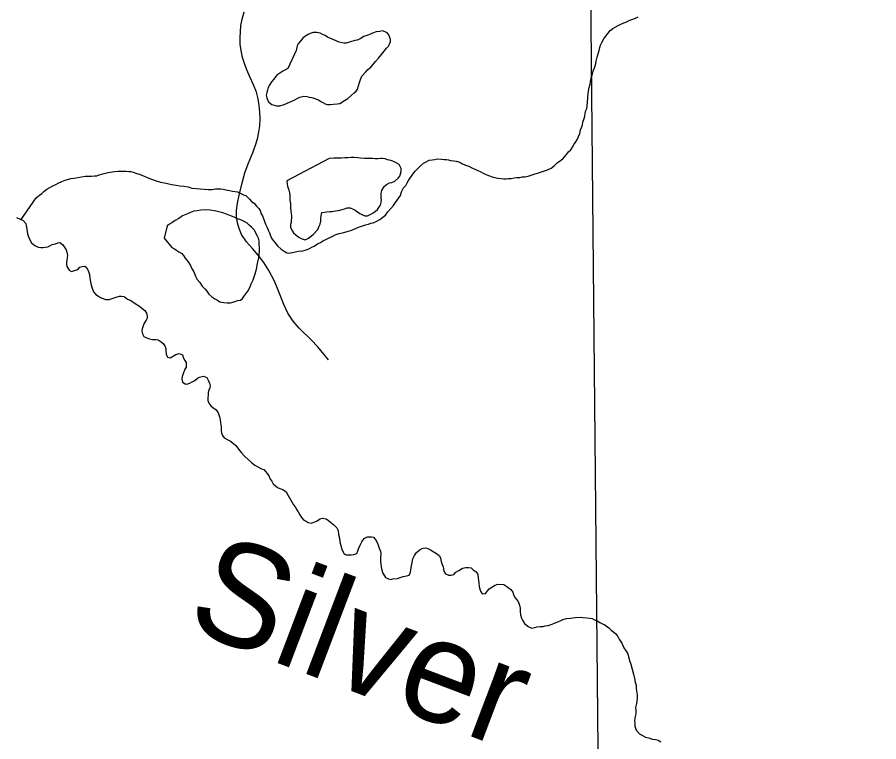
# Model space of a CAD drawing. Extents: x 103424 to 290657, y 38711 to 110967.
# Drawn here: x 214247.6305 to 214248.027, y 40209.66 to 40209.9935 of the extents above; entities that cross this region are included whole.
import ezdxf

# ---------------------------------------------------------------- set-up
doc = ezdxf.new("R2010")
doc.units = 0
for name, color, linetype in [('GM_X_Corporation', 7, 'Continuous'), ('GM_X_Minor_Lake', 7, 'Continuous'), ('GM_X_Minor_River', 7, 'Continuous'), ('GM_X_Minor_River_Text', 7, 'Continuous'), ('GM_X_Township_Road', 7, 'Continuous')]:
    doc.layers.add(name, color=color, linetype=linetype)

msp = doc.modelspace()

# ---------------------------------------------------------------- linework, layer by layer
at = {"layer": 'GM_X_Corporation'}
for points in [[(214246.35258, 40211.331), (214246.35258, 40208.71735), (214246.84831, 40208.72975), (214247.62572, 40208.74919), (214247.90638, 40208.75597), (214247.90393, 40209.01563), (214247.89938, 40209.49789), (214247.89379, 40210.06917), (214247.88879, 40210.60782), (214247.88541, 40210.97189)], [(214248.57076, 40208.77338), (214248.0881, 40208.75947), (214247.90638, 40208.75597), (214247.90393, 40209.01563), (214247.89938, 40209.49789), (214247.89379, 40210.06917), (214247.88879, 40210.60782), (214247.88541, 40210.97189)]]:
    msp.add_lwpolyline(points, dxfattribs=at)
at = {"layer": 'GM_X_Minor_Lake'}
for points in [[(214247.75885, 40209.97818), (214247.755, 40209.96994), (214247.75368, 40209.96916), (214247.75274, 40209.96876), (214247.75143, 40209.96779), (214247.74992, 40209.96681), (214247.74844, 40209.96489), (214247.74751, 40209.96373), (214247.74677, 40209.96258), (214247.74603, 40209.96123), (214247.74567, 40209.9599), (214247.74531, 40209.95894), (214247.74514, 40209.95761), (214247.74535, 40209.95647), (214247.74575, 40209.95553), (214247.74633, 40209.95439), (214247.74768, 40209.95328), (214247.74978, 40209.95274), (214247.7513, 40209.95277), (214247.75338, 40209.95337), (214247.75583, 40209.95436), (214247.7579, 40209.95535), (214247.75941, 40209.95613), (214247.76054, 40209.95672), (214247.76243, 40209.95713), (214247.76376, 40209.95696), (214247.7649, 40209.95679), (214247.76605, 40209.95662), (214247.7691, 40209.95553), (214247.77026, 40209.95479), (214247.77121, 40209.95423), (214247.77217, 40209.95368), (214247.77313, 40209.95331), (214247.77446, 40209.95334), (214247.77597, 40209.95355), (214247.77768, 40209.95358), (214247.77901, 40209.95379), (214247.78107, 40209.95516), (214247.78258, 40209.95613), (214247.78426, 40209.95749), (214247.78557, 40209.95865), (214247.78651, 40209.95943), (214247.78706, 40209.96039), (214247.78761, 40209.96192), (214247.78796, 40209.96344), (214247.78851, 40209.96478), (214247.78905, 40209.96631), (214247.79092, 40209.96844), (214247.79185, 40209.9694), (214247.79316, 40209.97056), (214247.79409, 40209.97153), (214247.7954, 40209.97307), (214247.7967, 40209.97461), (214247.79819, 40209.97635), (214247.7993, 40209.97789), (214247.80042, 40209.97924), (214247.80135, 40209.9802), (214247.8019, 40209.98116), (214247.80227, 40209.98231), (214247.80225, 40209.98326), (214247.80204, 40209.98421), (214247.80145, 40209.98534), (214247.80068, 40209.98628), (214247.79877, 40209.9872), (214247.79744, 40209.98698), (214247.79573, 40209.98677), (214247.79404, 40209.98617), (214247.79234, 40209.98538), (214247.79007, 40209.98458), (214247.78838, 40209.9836), (214247.78687, 40209.98301), (214247.78593, 40209.9828), (214247.78196, 40209.9816), (214247.78101, 40209.98158), (214247.78006, 40209.98176), (214247.77872, 40209.98211), (214247.77758, 40209.98248), (214247.77585, 40209.98321), (214247.77471, 40209.98376), (214247.77337, 40209.98431), (214247.77222, 40209.98505), (214247.77107, 40209.9856), (214247.76992, 40209.98615), (214247.76839, 40209.98651), (214247.76668, 40209.98648), (214247.76536, 40209.98608), (214247.76442, 40209.98549), (214247.76292, 40209.98471), (214247.76198, 40209.98393), (214247.76049, 40209.9822), (214247.75975, 40209.98123), (214247.75938, 40209.98028)], [(214247.75938, 40209.98028), (214247.75903, 40209.97875), (214247.75885, 40209.97818)], [(214247.75475, 40209.9167), (214247.75496, 40209.91575), (214247.75517, 40209.9148), (214247.75556, 40209.91386), (214247.75577, 40209.91272), (214247.75598, 40209.91159), (214247.756, 40209.91044), (214247.75602, 40209.90911), (214247.75623, 40209.90779), (214247.75626, 40209.90589), (214247.75648, 40209.90418), (214247.7565, 40209.90304), (214247.75671, 40209.90209), (214247.75672, 40209.90114), (214247.75655, 40209.9), (214247.75657, 40209.89905), (214247.7562, 40209.89809), (214247.75622, 40209.89695), (214247.75682, 40209.89544), (214247.7576, 40209.89431), (214247.75895, 40209.89319), (214247.7601, 40209.89226), (214247.76125, 40209.89171), (214247.76297, 40209.89098), (214247.76448, 40209.89176), (214247.76673, 40209.89351), (214247.76878, 40209.89582), (214247.76951, 40209.89736), (214247.76988, 40209.89832), (214247.77023, 40209.89965), (214247.77021, 40209.90098), (214247.77038, 40209.90194), (214247.77074, 40209.90365), (214247.77301, 40209.90388), (214247.77434, 40209.90409), (214247.77547, 40209.90411), (214247.77699, 40209.90433), (214247.77832, 40209.90454), (214247.78002, 40209.90495), (214247.78115, 40209.90534), (214247.78228, 40209.90574), (214247.7838, 40209.90577), (214247.78514, 40209.90522), (214247.7861, 40209.90466), (214247.78706, 40209.90392), (214247.78821, 40209.90318), (214247.78936, 40209.90263), (214247.79051, 40209.90207), (214247.79165, 40209.90209), (214247.79316, 40209.90288), (214247.79466, 40209.90366), (214247.79635, 40209.90502), (214247.79728, 40209.90637), (214247.79783, 40209.90752), (214247.79818, 40209.90924), (214247.79797, 40209.91037), (214247.79795, 40209.91151), (214247.79793, 40209.91246), (214247.79829, 40209.9138), (214247.7994, 40209.91553), (214247.80052, 40209.9165), (214247.80184, 40209.91728), (214247.80297, 40209.91749), (214247.80429, 40209.91808), (214247.80579, 40209.91944), (214247.80653, 40209.9204), (214247.8069, 40209.92136), (214247.80726, 40209.9225), (214247.80724, 40209.92383), (214247.80626, 40209.92572), (214247.80491, 40209.92646), (214247.80338, 40209.92719), (214247.80243, 40209.92756), (214247.8009, 40209.92791), (214247.79976, 40209.92827), (214247.79861, 40209.92845), (214247.79766, 40209.92843), (214247.79653, 40209.92841), (214247.7952, 40209.92839), (214247.79405, 40209.92856), (214247.79292, 40209.92854), (214247.79159, 40209.92852), (214247.79026, 40209.9285), (214247.78854, 40209.92866), (214247.78721, 40209.92883), (214247.7855, 40209.92899), (214247.78417, 40209.92897), (214247.78266, 40209.92875), (214247.78133, 40209.92873), (214247.77981, 40209.92871), (214247.7781, 40209.92868), (214247.7762, 40209.92865), (214247.77412, 40209.92842), (214247.75454, 40209.91825)], [(214247.75454, 40209.91825), (214247.75454, 40209.91803), (214247.75475, 40209.9167)], [(214247.6982, 40209.89182), (214247.70169, 40209.8875), (214247.70284, 40209.88695), (214247.70399, 40209.88621), (214247.70495, 40209.88546), (214247.7063, 40209.88472), (214247.70707, 40209.88379), (214247.70785, 40209.88266), (214247.70863, 40209.88172), (214247.70941, 40209.8804), (214247.71019, 40209.87927), (214247.71078, 40209.87795), (214247.71176, 40209.87626), (214247.71255, 40209.87437), (214247.71333, 40209.87286), (214247.7145, 40209.87136), (214247.71567, 40209.86967), (214247.71682, 40209.86855), (214247.71779, 40209.86742), (214247.71876, 40209.86611), (214247.72011, 40209.8648), (214247.72146, 40209.86387), (214247.72261, 40209.86332), (214247.72376, 40209.86258), (214247.72566, 40209.86223), (214247.72719, 40209.86206), (214247.72871, 40209.86209), (214247.73041, 40209.86249), (214247.73211, 40209.86309), (214247.73324, 40209.8633), (214247.73418, 40209.86408), (214247.73473, 40209.86504), (214247.73566, 40209.86619), (214247.73659, 40209.86735), (214247.73751, 40209.86908), (214247.73824, 40209.8708), (214247.73916, 40209.87271), (214247.74007, 40209.87539), (214247.7406, 40209.87749), (214247.74113, 40209.88016), (214247.74165, 40209.88283), (214247.74181, 40209.88436), (214247.74198, 40209.88569), (214247.7419, 40209.89063), (214247.7415, 40209.89176), (214247.7411, 40209.89271), (214247.74052, 40209.89384), (214247.73973, 40209.89554), (214247.73838, 40209.89685), (214247.73722, 40209.89778), (214247.73626, 40209.89871), (214247.73491, 40209.89945), (214247.73338, 40209.90019), (214247.73185, 40209.90073), (214247.73032, 40209.90147), (214247.72841, 40209.9022), (214247.72688, 40209.90293), (214247.72516, 40209.90348), (214247.72325, 40209.90401), (214247.72135, 40209.90436), (214247.71925, 40209.90471), (214247.71716, 40209.90486), (214247.71508, 40209.90464), (214247.71337, 40209.90442), (214247.71186, 40209.90421), (214247.71053, 40209.9038), (214247.70884, 40209.90302), (214247.70658, 40209.90203), (214247.70489, 40209.90086), (214247.70319, 40209.89988), (214247.70169, 40209.89891), (214247.70056, 40209.89832), (214247.69944, 40209.89754)], [(214247.69944, 40209.89754), (214247.6982, 40209.89182)]]:
    msp.add_lwpolyline(points, dxfattribs=at)
at = {"layer": 'GM_X_Minor_River'}
for points in [[(214247.89447, 40209.96481), (214247.89483, 40209.96596), (214247.89519, 40209.96748), (214247.89554, 40209.96882), (214247.89609, 40209.97016), (214247.89645, 40209.97112), (214247.89682, 40209.97226), (214247.89699, 40209.97322), (214247.89734, 40209.97512), (214247.89824, 40209.97818), (214247.89859, 40209.97952), (214247.89895, 40209.98066), (214247.8995, 40209.98181), (214247.90042, 40209.98354), (214247.90172, 40209.98527), (214247.90247, 40209.98624), (214247.9034, 40209.98739), (214247.90452, 40209.98836), (214247.90565, 40209.98895), (214247.90697, 40209.98973), (214247.90791, 40209.99013), (214247.90961, 40209.99092), (214247.91055, 40209.99131), (214247.91149, 40209.99171), (214247.91243, 40209.9921), (214247.91375, 40209.99269), (214247.91508, 40209.9931), (214247.91621, 40209.99369)], [(214247.78076, 40209.8945), (214247.78228, 40209.89491), (214247.78341, 40209.89512), (214247.78454, 40209.89551), (214247.78586, 40209.8961), (214247.78756, 40209.89689), (214247.78945, 40209.8975), (214247.79077, 40209.8979), (214247.79209, 40209.8983), (214247.79323, 40209.8987), (214247.79436, 40209.89891), (214247.79568, 40209.8995), (214247.79737, 40209.90048), (214247.79869, 40209.90145), (214247.8, 40209.90242), (214247.80111, 40209.90396), (214247.80242, 40209.9055), (214247.80372, 40209.90685), (214247.80465, 40209.9082), (214247.80539, 40209.90935), (214247.80613, 40209.91032), (214247.80687, 40209.91147), (214247.80742, 40209.91319), (214247.80834, 40209.91492), (214247.80927, 40209.91607), (214247.81001, 40209.91722), (214247.81056, 40209.91837), (214247.8126, 40209.92126), (214247.81371, 40209.92261), (214247.81483, 40209.92396), (214247.81614, 40209.92512), (214247.81745, 40209.92628), (214247.81839, 40209.92687), (214247.82008, 40209.92766), (214247.82141, 40209.92787), (214247.82274, 40209.92808), (214247.82387, 40209.92829), (214247.82577, 40209.92813), (214247.82692, 40209.92796), (214247.82806, 40209.92798), (214247.82901, 40209.9278), (214247.82996, 40209.92763), (214247.83148, 40209.92746), (214247.83244, 40209.92729), (214247.83415, 40209.92675), (214247.83511, 40209.92619), (214247.83683, 40209.92546), (214247.83836, 40209.92491), (214247.8397, 40209.92418), (214247.84104, 40209.92363), (214247.84219, 40209.92308), (214247.84353, 40209.92253), (214247.84525, 40209.9216), (214247.84736, 40209.92069), (214247.84946, 40209.91996), (214247.85175, 40209.91943), (214247.85327, 40209.91926), (214247.85441, 40209.91909), (214247.85555, 40209.91911), (214247.8565, 40209.91932), (214247.85783, 40209.91934), (214247.85915, 40209.91955), (214247.86048, 40209.91976), (214247.86181, 40209.91978), (214247.86294, 40209.91999), (214247.86408, 40209.92001), (214247.86559, 40209.92042), (214247.87315, 40209.92282), (214247.87447, 40209.92323), (214247.87617, 40209.92401), (214247.87767, 40209.92518), (214247.87897, 40209.92653), (214247.88048, 40209.92751), (214247.8816, 40209.92829), (214247.88235, 40209.92925), (214247.88328, 40209.9304), (214247.88421, 40209.93156), (214247.88533, 40209.93253), (214247.88607, 40209.93368), (214247.88681, 40209.93502), (214247.88755, 40209.93618), (214247.88829, 40209.93733), (214247.88883, 40209.93867), (214247.88938, 40209.94001), (214247.88973, 40209.94173), (214247.89028, 40209.94307), (214247.89064, 40209.94402), (214247.89081, 40209.94517), (214247.89135, 40209.94689), (214247.89172, 40209.94803), (214247.89189, 40209.94918), (214247.89224, 40209.95051), (214247.89261, 40209.95147), (214247.89294, 40209.95433), (214247.89309, 40209.95661), (214247.89325, 40209.95852), (214247.89342, 40209.95947), (214247.89377, 40209.96119), (214247.89413, 40209.96271), (214247.8943, 40209.96386), (214247.89447, 40209.96481)], [(214247.63228, 40209.90037), (214247.63921, 40209.91043), (214247.64071, 40209.9116), (214247.64184, 40209.91237), (214247.64277, 40209.91334), (214247.64408, 40209.91431), (214247.64559, 40209.9151), (214247.6469, 40209.91588), (214247.64822, 40209.91647), (214247.64935, 40209.91706), (214247.65105, 40209.91785), (214247.65256, 40209.91844), (214247.65369, 40209.91884), (214247.65539, 40209.91925), (214247.65672, 40209.91946), (214247.65842, 40209.91968), (214247.66013, 40209.92009), (214247.66183, 40209.92031), (214247.66297, 40209.92033), (214247.66468, 40209.92035), (214247.66601, 40209.92057), (214247.66715, 40209.92058), (214247.66828, 40209.92098), (214247.67055, 40209.92159), (214247.67244, 40209.922), (214247.67414, 40209.92241), (214247.67547, 40209.92243), (214247.67698, 40209.92265), (214247.67907, 40209.92268), (214247.68059, 40209.92271), (214247.68192, 40209.92254), (214247.68287, 40209.92255), (214247.68383, 40209.92219), (214247.68555, 40209.92165), (214247.68708, 40209.9211), (214247.68899, 40209.92037), (214247.69109, 40209.91946), (214247.69357, 40209.91855), (214247.69644, 40209.91764), (214247.69911, 40209.91712), (214247.70158, 40209.91659), (214247.70368, 40209.91624), (214247.70539, 40209.91589), (214247.70711, 40209.91573), (214247.7092, 40209.91538), (214247.71092, 40209.91484), (214247.71282, 40209.91468), (214247.71833, 40209.9142), (214247.72023, 40209.91423), (214247.72175, 40209.91445), (214247.72289, 40209.91446), (214247.72422, 40209.91449), (214247.72536, 40209.91432), (214247.72726, 40209.91397), (214247.72822, 40209.91379), (214247.72955, 40209.91343), (214247.73088, 40209.91326), (214247.73184, 40209.91309), (214247.73318, 40209.91254), (214247.73471, 40209.91181), (214247.73566, 40209.91144), (214247.7374, 40209.90976), (214247.73837, 40209.90863), (214247.73952, 40209.90789), (214247.74068, 40209.90658), (214247.74165, 40209.90546), (214247.74224, 40209.90452), (214247.74283, 40209.903), (214247.74342, 40209.90206), (214247.74401, 40209.90036), (214247.74441, 40209.89923), (214247.74481, 40209.89828), (214247.74559, 40209.89678), (214247.74619, 40209.89526), (214247.74658, 40209.89432), (214247.74698, 40209.89338), (214247.74757, 40209.89187), (214247.74835, 40209.89074), (214247.74913, 40209.8898), (214247.75029, 40209.8883), (214247.75203, 40209.8868), (214247.75337, 40209.88588), (214247.75452, 40209.88513), (214247.75548, 40209.88496), (214247.75775, 40209.88538), (214247.76002, 40209.88579), (214247.76192, 40209.88602), (214247.76305, 40209.88623), (214247.76399, 40209.88662), (214247.76494, 40209.88702), (214247.76607, 40209.8876), (214247.7672, 40209.88819), (214247.7687, 40209.88917), (214247.77002, 40209.88976), (214247.77152, 40209.89074), (214247.77246, 40209.89113), (214247.77435, 40209.89211), (214247.77548, 40209.89251), (214247.77679, 40209.8933), (214247.77869, 40209.8939), (214247.78076, 40209.8945)], [(214247.63025, 40209.90135), (214247.63331, 40209.89988), (214247.63447, 40209.89856), (214247.63468, 40209.89762), (214247.6349, 40209.89591), (214247.63531, 40209.89383), (214247.63552, 40209.89288), (214247.63611, 40209.89137), (214247.63709, 40209.88967), (214247.63863, 40209.88837), (214247.64016, 40209.88763), (214247.64131, 40209.88746), (214247.64244, 40209.88748), (214247.64339, 40209.88768)], [(214247.64339, 40209.88768), (214247.64453, 40209.88789), (214247.64547, 40209.88829), (214247.6466, 40209.88888), (214247.64811, 40209.88928), (214247.64924, 40209.88968), (214247.65019, 40209.88989), (214247.65134, 40209.88895), (214247.65212, 40209.88783), (214247.65309, 40209.88651), (214247.6533, 40209.88537), (214247.65371, 40209.88386), (214247.65354, 40209.88291), (214247.65336, 40209.88176), (214247.65319, 40209.88081), (214247.65321, 40209.87986), (214247.65342, 40209.87872), (214247.65439, 40209.87703), (214247.65554, 40209.87648), (214247.65686, 40209.87688), (214247.65837, 40209.87747), (214247.65931, 40209.87844), (214247.66044, 40209.87884), (214247.66158, 40209.87886), (214247.66254, 40209.87811), (214247.66333, 40209.87641), (214247.66373, 40209.87509), (214247.66395, 40209.87338), (214247.66417, 40209.87167), (214247.66457, 40209.87016), (214247.66498, 40209.86884), (214247.66557, 40209.86713), (214247.66674, 40209.86582), (214247.66789, 40209.86508), (214247.66885, 40209.86453), (214247.66999, 40209.86397), (214247.67114, 40209.86361), (214247.67285, 40209.86364), (214247.67417, 40209.86404), (214247.67606, 40209.86464), (214247.67757, 40209.86505), (214247.67852, 40209.86507), (214247.67966, 40209.86489), (214247.6812, 40209.86378), (214247.68254, 40209.86323), (214247.68369, 40209.86249), (214247.68484, 40209.86175), (214247.68676, 40209.86045), (214247.68792, 40209.85952), (214247.68926, 40209.85859), (214247.69005, 40209.85727), (214247.69026, 40209.85594), (214247.69028, 40209.85499), (214247.68991, 40209.85403), (214247.68898, 40209.85269), (214247.68825, 40209.85097), (214247.68808, 40209.85001), (214247.68791, 40209.84906), (214247.68812, 40209.84773), (214247.68871, 40209.8466), (214247.68967, 40209.84605), (214247.69138, 40209.8455), (214247.69272, 40209.84514), (214247.69424, 40209.84517), (214247.69538, 40209.845), (214247.69672, 40209.84407), (214247.69769, 40209.84332), (214247.69847, 40209.8422), (214247.69886, 40209.84106), (214247.69889, 40209.83973), (214247.6991, 40209.83841), (214247.69969, 40209.83708), (214247.70084, 40209.83672), (214247.70347, 40209.83829), (214247.70498, 40209.83869), (214247.70651, 40209.83815), (214247.7071, 40209.83664), (214247.70769, 40209.8355), (214247.70828, 40209.83456), (214247.70831, 40209.83247), (214247.70757, 40209.83151), (214247.70685, 40209.82941), (214247.70649, 40209.82807), (214247.70632, 40209.82693), (214247.70653, 40209.8256), (214247.70807, 40209.82467), (214247.70901, 40209.82469), (214247.70996, 40209.82508), (214247.71109, 40209.82567), (214247.71222, 40209.82626), (214247.71353, 40209.82742), (214247.71447, 40209.82782), (214247.71617, 40209.82823), (214247.7177, 40209.82768), (214247.71848, 40209.82618), (214247.71907, 40209.82504), (214247.71928, 40209.82391), (214247.71911, 40209.82295), (214247.71875, 40209.82181), (214247.71838, 40209.82085), (214247.71826, 40209.81705)], [(214247.71826, 40209.81705), (214247.71866, 40209.81591), (214247.71963, 40209.8146), (214247.72059, 40209.81385), (214247.72213, 40209.81274), (214247.72291, 40209.81142), (214247.7235, 40209.8101), (214247.72371, 40209.80915), (214247.72391, 40209.8082), (214247.72413, 40209.80687), (214247.72414, 40209.80592), (214247.72435, 40209.80479), (214247.72437, 40209.80346), (214247.72459, 40209.80213), (214247.72499, 40209.801), (214247.72576, 40209.79987), (214247.72768, 40209.79876), (214247.72864, 40209.79839), (214247.72998, 40209.79728), (214247.73114, 40209.79634), (214247.73231, 40209.79465), (214247.73367, 40209.79296), (214247.73521, 40209.79128), (214247.73675, 40209.78997), (214247.7383, 40209.78848), (214247.73984, 40209.78736), (214247.74156, 40209.78644), (214247.7429, 40209.7857), (214247.74405, 40209.78534), (214247.7456, 40209.78346), (214247.74638, 40209.78214), (214247.74697, 40209.78082), (214247.74775, 40209.77989), (214247.74834, 40209.77875), (214247.7493, 40209.77782), (214247.75026, 40209.77708), (214247.75141, 40209.77652), (214247.75275, 40209.77617), (214247.75429, 40209.77505), (214247.75526, 40209.77335), (214247.75761, 40209.76902), (214247.75839, 40209.76808), (214247.75917, 40209.76676), (214247.75976, 40209.76582), (214247.76054, 40209.76451), (214247.76132, 40209.76319), (214247.76248, 40209.76207), (214247.76344, 40209.76151), (214247.7644, 40209.76096), (214247.76573, 40209.7606), (214247.76668, 40209.76099), (214247.76819, 40209.76159), (214247.76988, 40209.76257), (214247.77101, 40209.76297), (214247.77272, 40209.76261), (214247.77369, 40209.76187), (214247.77465, 40209.76112), (214247.77619, 40209.75982), (214247.77754, 40209.75851), (214247.77813, 40209.75719), (214247.77835, 40209.75548), (214247.77876, 40209.75378), (214247.77898, 40209.75207), (214247.77939, 40209.75037), (214247.77979, 40209.74904), (214247.78038, 40209.74753), (214247.78097, 40209.74659), (214247.78193, 40209.74603), (214247.78421, 40209.74607), (214247.78534, 40209.74628), (214247.78686, 40209.74669), (214247.78722, 40209.74783), (214247.78758, 40209.74879), (214247.78831, 40209.75051), (214247.78904, 40209.75205), (214247.79016, 40209.75359), (214247.79166, 40209.75437), (214247.79261, 40209.75439), (214247.79356, 40209.7544), (214247.79451, 40209.75423), (214247.79568, 40209.75272), (214247.79647, 40209.75103), (214247.79707, 40209.74913), (214247.79766, 40209.74781), (214247.79787, 40209.74668), (214247.79771, 40209.74496), (214247.79774, 40209.74306), (214247.79777, 40209.74154), (214247.79818, 40209.73965), (214247.79878, 40209.73757), (214247.79995, 40209.73568), (214247.8013, 40209.73494), (214247.80244, 40209.73477), (214247.80338, 40209.73498), (214247.80547, 40209.7352), (214247.80679, 40209.73561), (214247.80811, 40209.73601), (214247.80982, 40209.73642), (214247.81095, 40209.73662), (214247.8115, 40209.73815), (214247.81184, 40209.74025)], [(214247.81184, 40209.74025), (214247.81218, 40209.74254), (214247.81253, 40209.74426), (214247.81327, 40209.74579), (214247.81419, 40209.74713), (214247.81607, 40209.74869), (214247.81739, 40209.74909), (214247.81834, 40209.74929), (214247.81948, 40209.74893), (214247.82063, 40209.74838), (214247.82389, 40209.74634), (214247.82485, 40209.7456), (214247.82525, 40209.74446), (214247.82566, 40209.74295), (214247.82606, 40209.74163), (214247.82646, 40209.74049), (214247.82667, 40209.73954), (214247.82687, 40209.7386), (214247.82765, 40209.73728), (214247.82899, 40209.73673), (214247.83013, 40209.73675), (214247.83146, 40209.73696), (214247.83239, 40209.73812), (214247.8337, 40209.7389), (214247.8354, 40209.73988), (214247.83691, 40209.74028), (214247.83824, 40209.7403), (214247.83938, 40209.74013), (214247.84034, 40209.7392), (214247.84169, 40209.73827), (214247.84247, 40209.73695), (214247.84269, 40209.73524), (214247.84291, 40209.73316), (214247.84314, 40209.73126), (214247.84374, 40209.72937), (214247.84452, 40209.72805), (214247.84604, 40209.72826), (214247.84771, 40209.73038), (214247.85015, 40209.73194), (214247.85147, 40209.73254), (214247.85451, 40209.7324), (214247.85586, 40209.73147), (214247.85759, 40209.73016), (214247.85856, 40209.72885), (214247.85896, 40209.72772), (214247.85955, 40209.72639), (214247.86032, 40209.72546), (214247.8611, 40209.72452), (214247.8617, 40209.72282), (214247.86191, 40209.72149), (214247.86194, 40209.71997), (214247.86215, 40209.71845), (214247.86256, 40209.71694), (214247.86295, 40209.71599), (214247.86393, 40209.71449), (214247.86566, 40209.713), (214247.86738, 40209.71226), (214247.86871, 40209.71267), (214247.86984, 40209.71287), (214247.87117, 40209.71309), (214247.8725, 40209.71311), (214247.87344, 40209.71331), (214247.87477, 40209.71353), (214247.87666, 40209.71413), (214247.87798, 40209.71472), (214247.87892, 40209.71512), (214247.88043, 40209.71571), (214247.88156, 40209.7163), (214247.88326, 40209.71671), (214247.88516, 40209.71693), (214247.88724, 40209.71715), (214247.88971, 40209.71738), (214247.89085, 40209.71721), (214247.89256, 40209.71705), (214247.89408, 40209.71689), (214247.89503, 40209.71671), (214247.89618, 40209.71616), (214247.89733, 40209.71561), (214247.89867, 40209.71487), (214247.89982, 40209.71432), (214247.90097, 40209.71376), (214247.9027, 40209.71246), (214247.90386, 40209.71134), (214247.90501, 40209.71041), (214247.90598, 40209.70966), (214247.90695, 40209.70854), (214247.90754, 40209.70722), (214247.90871, 40209.70534), (214247.90969, 40209.70326), (214247.91067, 40209.70176), (214247.91145, 40209.70044), (214247.91185, 40209.69911), (214247.91226, 40209.69741), (214247.91286, 40209.69571), (214247.91347, 40209.69344), (214247.91407, 40209.69117), (214247.91449, 40209.68908), (214247.9149, 40209.68738), (214247.9153, 40209.68605), (214247.91532, 40209.68491), (214247.91554, 40209.68321)], [(214247.91554, 40209.68321), (214247.91575, 40209.68188), (214247.91578, 40209.67998), (214247.91544, 40209.67769), (214247.91509, 40209.67578), (214247.91511, 40209.67445), (214247.91514, 40209.67293), (214247.91479, 40209.67103), (214247.91463, 40209.6695), (214247.91464, 40209.66855), (214247.91467, 40209.66722), (214247.91527, 40209.66533), (214247.91682, 40209.66364), (214247.91969, 40209.66217), (214247.9216, 40209.66163), (214247.92274, 40209.66127), (214247.92426, 40209.6611), (214247.92541, 40209.66074), (214247.92675, 40209.66)]]:
    msp.add_lwpolyline(points, dxfattribs=at)
at = {"layer": 'GM_X_Township_Road'}
msp.add_lwpolyline([(214247.77372, 40209.83578), (214247.76881, 40209.8418), (214247.76582, 40209.84501), (214247.76027, 40209.85043), (214247.75747, 40209.85365), (214247.75508, 40209.85737), (214247.75315, 40209.86123), (214247.7509, 40209.86714), (214247.74888, 40209.8721), (214247.74629, 40209.87691), (214247.74397, 40209.88064), (214247.74144, 40209.88404), (214247.73878, 40209.88702), (214247.73598, 40209.89015), (214247.73378, 40209.89349), (214247.73258, 40209.89625), (214247.73189, 40209.89882), (214247.73139, 40209.90176), (214247.73143, 40209.90461), (214247.73189, 40209.90791), (214247.73267, 40209.91159), (214247.73401, 40209.91723), (214247.73529, 40209.92196), (214247.73685, 40209.92609), (214247.73906, 40209.93151), (214247.74047, 40209.93548), (214247.74117, 40209.93817), (214247.74172, 40209.94083), (214247.74209, 40209.94354), (214247.74227, 40209.94689), (214247.74222, 40209.94974), (214247.7419, 40209.9529), (214247.74135, 40209.95589), (214247.74057, 40209.95897), (214247.73929, 40209.96241), (214247.73773, 40209.96576), (214247.73616, 40209.96925), (214247.73506, 40209.97219), (214247.73424, 40209.97494), (214247.73355, 40209.97816), (214247.73318, 40209.98105), (214247.73304, 40209.98408), (214247.73336, 40209.98977), (214247.73396, 40209.99267), (214247.73495, 40209.99603)], dxfattribs=at)

# ---------------------------------------------------------------- texts
at = {"layer": 'GM_X_Minor_River_Text'}
msp.add_text('Silver', height=0.047376, rotation=339.2214, dxfattribs=at).set_placement((214247.70688, 40209.71273))

doc.saveas('drawing.dxf')
